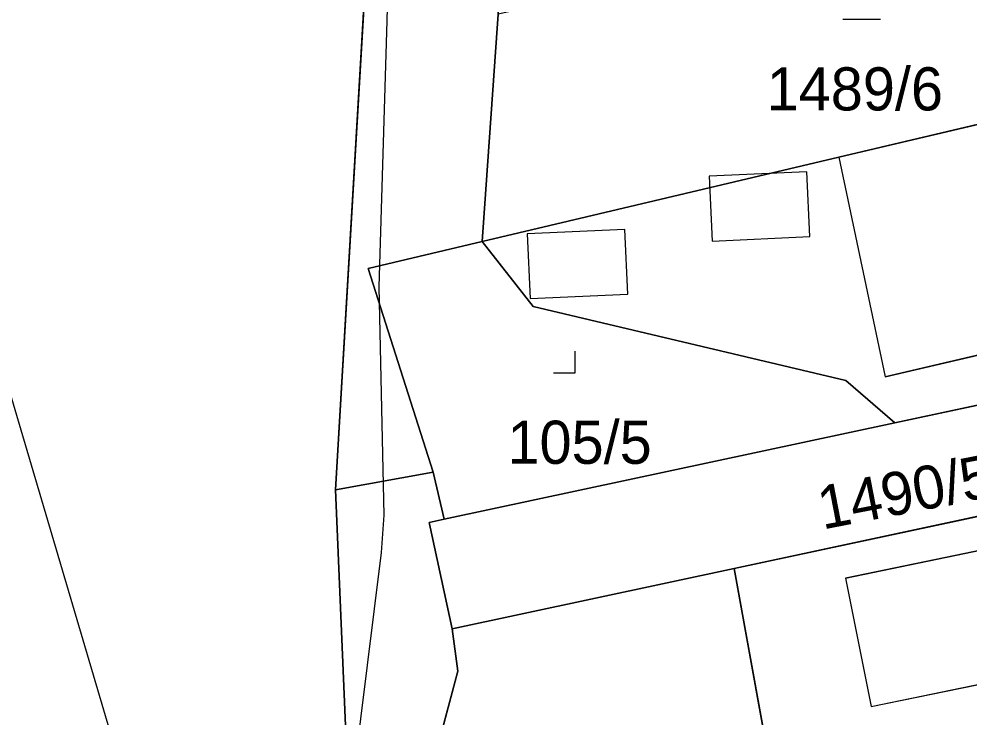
# Model space of a CAD drawing. Extents: x -706130 to -698555, y -971544 to -967260.
# Drawn here: x -704480.08 to -704435.98, y -969729.13 to -969696.71 of the extents above; entities that cross this region are included whole.
import ezdxf

# ---------------------------------------------------------------- set-up
doc = ezdxf.new("R2010")
doc.units = 0
for name, color, linetype in [('_Doplněk budov pro zastavěnost', 7, 'Continuous'), ('BPEJ I-II trida ochrany S', 7, 'Continuous'), ('Docházková izochrona - BUS S', 7, 'Continuous'), ('Docházková izochrona - VLAK N', 7, 'Continuous'), ('Hranice intravilán', 7, 'Continuous'), ('KN_Budovy', 7, 'Continuous'), ('KN_Hranice_parcel', 7, 'Continuous'), ('KN_Hranice_parcel_vnitrni_kresba', 7, 'Continuous'), ('KN_Parcelni cisla', 7, 'Continuous'), ('KN_Polygon parcely', 7, 'Continuous'), ('KN_POZEMKY_13_ZASTAVENA PLOCHA', 7, 'Continuous'), ('KN_POZEMKY_14_OSTATNI PLOCHA', 7, 'Continuous'), ('KN_POZEMKY_2_ORNA PUDA', 7, 'Continuous'), ('KN_POZEMKY_5_ZAHRADA', 7, 'Continuous'), ('KN_VYUZITI_13_zastavena plocha_zboreniste', 7, 'Continuous'), ('KN_VYUZITI_17_ostatni plocha_ostatni komunikace', 7, 'Continuous'), ('KN_VYUZITI_26_ostatni plocha_jina plocha', 7, 'Continuous'), ('KN_Značky kultur', 7, 'Continuous'), ('OP ELE VN_VVN_trafostanice', 7, 'Continuous'), ('Plochy smíšené nezastavěného území všeobecné S', 7, 'Continuous'), ('Plochy smíšené obytné venkovské S', 7, 'Continuous'), ('Plochy verejnych prostranstvi - komunikace ostatni S', 7, 'Continuous'), ('Plochy zemědělské všeobecné CELEK S', 7, 'Continuous'), ('Regulační bloky v krajině S', 7, 'Continuous'), ('Regulační bloky zastavěné S', 7, 'Continuous'), ('Spoje_dálkový komunikační kabel S', 7, 'Continuous'), ('Zastavene uzemi N', 7, 'Continuous'), ('Zastavene uzemi plochy N', 7, 'Continuous')]:
    doc.layers.add(name, color=color, linetype=linetype)

msp = doc.modelspace()

# ---------------------------------------------------------------- linework, layer by layer
at = {"layer": '_Doplněk budov pro zastavěnost'}
for p, q in [((-704443.542, -969703.796), (-704448.072, -969704.006)), ((-704448.072, -969704.006), (-704447.932, -969707.006)), ((-704443.402, -969706.796), (-704443.542, -969703.796)), ((-704451.987, -969706.469), (-704456.517, -969706.679)), ((-704456.517, -969706.679), (-704456.377, -969709.679)), ((-704451.847, -969709.469), (-704451.987, -969706.469)), ((-704447.932, -969707.006), (-704443.402, -969706.796)), ((-704456.377, -969709.679), (-704451.847, -969709.469))]:
    msp.add_line(p, q, dxfattribs=at)
at = {"layer": 'BPEJ I-II trida ochrany S'}
for p, q in [((-704442.06, -969703.12), (-704422.49, -969698.49)), ((-704458.6, -969707.03), (-704442.06, -969703.12)), ((-704463.89, -969708.28), (-704458.6, -969707.03)), ((-704460.87, -969717.72), (-704463.89, -969708.28)), ((-704465.4, -969718.54), (-704460.87, -969717.72)), ((-704464.92, -969729.84), (-704465.4, -969718.54))]:
    msp.add_line(p, q, dxfattribs=at)
at = {"layer": 'Docházková izochrona - BUS S'}
msp.add_arc((-704475.99, -969462.395), 400, 57.53029, 230.24409, dxfattribs=at)
at = {"layer": 'Docházková izochrona - VLAK N'}
msp.add_circle((-704165.451, -969778.767), 800, dxfattribs=at)
at = {"layer": 'Hranice intravilán'}
msp.add_lwpolyline([(-704469.4, -969770.95), (-704465.18, -969748.68), (-704464.36, -969744.34), (-704459.73, -969726.96), (-704460, -969725), (-704461.06, -969720.06), (-704460.37, -969719.91), (-704460.87, -969717.72), (-704463.89, -969708.28), (-704458.6, -969707.03), (-704442.06, -969703.12), (-704422.49, -969698.49)], dxfattribs=at)
at = {"layer": 'KN_Budovy'}
for points in [[(-704442.06, -969703.12), (-704439.92, -969713.31), (-704433.22, -969711.74), (-704432.76, -969713.69), (-704430.41, -969713.13), (-704430.86, -969711.19), (-704420.11, -969708.67), (-704422.49, -969698.49)], [(-704441.75, -969722.64), (-704440.56, -969728.6), (-704432.19, -969726.87), (-704430.94, -969732.92), (-704425.96, -969731.89), (-704428.44, -969719.89)]]:
    msp.add_lwpolyline(points, close=True, dxfattribs=at)
at = {"layer": 'KN_Hranice_parcel'}
for p, q in [((-704465.4, -969718.54), (-704462.67, -969671.86)), ((-704458.6, -969707.03), (-704457.86, -969696.48)), ((-704460.37, -969719.91), (-704439.47, -969715.44)), ((-704418, -969716), (-704446.92, -969722.2)), ((-704465.4, -969718.54), (-704460.87, -969717.72)), ((-704460.87, -969717.72), (-704460.37, -969719.91)), ((-704460, -969725), (-704446.92, -969722.2)), ((-704446.92, -969722.2), (-704444.92, -969733.18))]:
    msp.add_line(p, q, dxfattribs=at)
for points in [[(-704422.49, -969698.49), (-704442.06, -969703.12), (-704458.6, -969707.03)], [(-704458.6, -969707.03), (-704463.89, -969708.28), (-704460.87, -969717.72)], [(-704458.6, -969707.03), (-704456.24, -969710.05), (-704441.73, -969713.48), (-704439.47, -969715.44)], [(-704439.47, -969715.44), (-704419.53, -969711.17), (-704420.11, -969708.67)], [(-704475.32, -969778.53), (-704464.92, -969729.84), (-704465.4, -969718.54)], [(-704460.37, -969719.91), (-704461.06, -969720.06), (-704460, -969725)], [(-704464.36, -969744.34), (-704459.73, -969726.96), (-704460, -969725)]]:
    msp.add_lwpolyline(points, dxfattribs=at)
at = {"layer": 'KN_Hranice_parcel_vnitrni_kresba'}
for p, q in [((-704442.06, -969703.12), (-704439.92, -969713.31)), ((-704433.22, -969711.74), (-704439.92, -969713.31)), ((-704441.75, -969722.64), (-704428.44, -969719.89)), ((-704441.75, -969722.64), (-704440.56, -969728.6)), ((-704440.56, -969728.6), (-704432.19, -969726.87))]:
    msp.add_line(p, q, dxfattribs=at)
at = {"layer": 'KN_Polygon parcely'}
for points in [[(-704455.98, -969669.97), (-704462.67, -969671.86), (-704465.4, -969718.54), (-704460.87, -969717.72), (-704463.89, -969708.28), (-704458.6, -969707.03), (-704457.86, -969696.48)], [(-704539.27, -969762.49), (-704525.04, -969800.92), (-704475.32, -969778.53), (-704464.92, -969729.84), (-704465.4, -969718.54), (-704462.67, -969671.86), (-704472.64, -969674.38), (-704476.67, -969675.49), (-704515, -969691.77), (-704542.19, -969729.31), (-704564.58, -969739.51), (-704548.43, -969752.35)], [(-704422.49, -969698.49), (-704429.97, -969690.29), (-704457.86, -969696.48), (-704458.6, -969707.03), (-704442.06, -969703.12)], [(-704442.06, -969703.12), (-704458.6, -969707.03), (-704456.24, -969710.05), (-704441.73, -969713.48), (-704439.47, -969715.44), (-704419.53, -969711.17), (-704420.11, -969708.67), (-704422.49, -969698.49)], [(-704446.92, -969722.2), (-704418, -969716), (-704413.35, -969712.69), (-704406.73, -969707.97), (-704402.41, -969701.25), (-704415.52, -969705.64), (-704417.84, -969707.17), (-704420.11, -969708.67), (-704419.53, -969711.17), (-704439.47, -969715.44), (-704460.37, -969719.91), (-704461.06, -969720.06), (-704460, -969725)], [(-704460.37, -969719.91), (-704439.47, -969715.44), (-704441.73, -969713.48), (-704456.24, -969710.05), (-704458.6, -969707.03), (-704463.89, -969708.28), (-704460.87, -969717.72)], [(-704414.05, -969732.62), (-704414.33, -969731.44), (-704409.61, -969730.32), (-704410.96, -969724.63), (-704415.68, -969725.75), (-704418, -969716), (-704446.92, -969722.2), (-704444.92, -969733.18), (-704437.72, -969731.46), (-704436.1, -969737.9)], [(-704464.67, -969811.07), (-704460.82, -969805.77), (-704462.05, -969802.09), (-704467.15, -969786.86), (-704470.51, -969776.85), (-704469.4, -969770.95), (-704465.18, -969748.68), (-704464.36, -969744.34), (-704459.73, -969726.96), (-704460, -969725), (-704461.06, -969720.06), (-704460.37, -969719.91), (-704460.87, -969717.72), (-704465.4, -969718.54), (-704464.92, -969729.84), (-704475.32, -969778.53), (-704466.11, -969805.11)], [(-704444.92, -969733.18), (-704446.92, -969722.2), (-704460, -969725), (-704459.73, -969726.96), (-704464.36, -969744.34), (-704449.97, -969741.06), (-704447.48, -969740.5), (-704448.71, -969734.08)]]:
    msp.add_lwpolyline(points, close=True, dxfattribs=at)
at = {"layer": 'KN_POZEMKY_13_ZASTAVENA PLOCHA'}
for p, q in [((-704442.06, -969703.12), (-704422.49, -969698.49)), ((-704458.6, -969707.03), (-704442.06, -969703.12)), ((-704463.89, -969708.28), (-704458.6, -969707.03)), ((-704458.6, -969707.03), (-704456.24, -969710.05)), ((-704456.24, -969710.05), (-704458.6, -969707.03)), ((-704460.87, -969717.72), (-704463.89, -969708.28)), ((-704456.24, -969710.05), (-704441.73, -969713.48)), ((-704441.73, -969713.48), (-704456.24, -969710.05)), ((-704419.53, -969711.17), (-704439.47, -969715.44)), ((-704441.73, -969713.48), (-704439.47, -969715.44)), ((-704439.47, -969715.44), (-704441.73, -969713.48)), ((-704439.47, -969715.44), (-704460.37, -969719.91)), ((-704446.92, -969722.2), (-704418, -969716)), ((-704460.37, -969719.91), (-704460.87, -969717.72)), ((-704444.92, -969733.18), (-704446.92, -969722.2))]:
    msp.add_line(p, q, dxfattribs=at)
at = {"layer": 'KN_POZEMKY_14_OSTATNI PLOCHA'}
for p, q in [((-704439.47, -969715.44), (-704419.53, -969711.17)), ((-704460.37, -969719.91), (-704439.47, -969715.44)), ((-704418, -969716), (-704446.92, -969722.2)), ((-704465.4, -969718.54), (-704460.87, -969717.72)), ((-704460.87, -969717.72), (-704460.37, -969719.91)), ((-704464.92, -969729.84), (-704465.4, -969718.54)), ((-704460.37, -969719.91), (-704461.06, -969720.06)), ((-704461.06, -969720.06), (-704460.37, -969719.91)), ((-704461.06, -969720.06), (-704460, -969725)), ((-704460, -969725), (-704461.06, -969720.06)), ((-704460, -969725), (-704446.92, -969722.2)), ((-704446.92, -969722.2), (-704460, -969725)), ((-704446.92, -969722.2), (-704444.92, -969733.18)), ((-704460, -969725), (-704459.73, -969726.96)), ((-704459.73, -969726.96), (-704460, -969725)), ((-704459.73, -969726.96), (-704464.36, -969744.34)), ((-704464.36, -969744.34), (-704459.73, -969726.96))]:
    msp.add_line(p, q, dxfattribs=at)
at = {"layer": 'KN_POZEMKY_2_ORNA PUDA'}
for p, q in [((-704462.67, -969671.86), (-704465.4, -969718.54)), ((-704465.4, -969718.54), (-704464.92, -969729.84))]:
    msp.add_line(p, q, dxfattribs=at)
at = {"layer": 'KN_POZEMKY_5_ZAHRADA'}
for p, q in [((-704465.4, -969718.54), (-704462.67, -969671.86)), ((-704458.6, -969707.03), (-704457.86, -969696.48)), ((-704457.86, -969696.48), (-704458.6, -969707.03)), ((-704422.49, -969698.49), (-704442.06, -969703.12)), ((-704442.06, -969703.12), (-704458.6, -969707.03)), ((-704458.6, -969707.03), (-704463.89, -969708.28)), ((-704463.89, -969708.28), (-704460.87, -969717.72)), ((-704460.87, -969717.72), (-704465.4, -969718.54))]:
    msp.add_line(p, q, dxfattribs=at)
at = {"layer": 'KN_VYUZITI_13_zastavena plocha_zboreniste'}
for p, q in [((-704463.89, -969708.28), (-704458.6, -969707.03)), ((-704458.6, -969707.03), (-704456.24, -969710.05)), ((-704460.87, -969717.72), (-704463.89, -969708.28)), ((-704456.24, -969710.05), (-704441.73, -969713.48)), ((-704441.73, -969713.48), (-704439.47, -969715.44)), ((-704439.47, -969715.44), (-704460.37, -969719.91)), ((-704460.37, -969719.91), (-704460.87, -969717.72))]:
    msp.add_line(p, q, dxfattribs=at)
at = {"layer": 'KN_VYUZITI_17_ostatni plocha_ostatni komunikace'}
for p, q in [((-704439.47, -969715.44), (-704419.53, -969711.17)), ((-704460.37, -969719.91), (-704439.47, -969715.44)), ((-704418, -969716), (-704446.92, -969722.2)), ((-704465.4, -969718.54), (-704460.87, -969717.72)), ((-704460.87, -969717.72), (-704460.37, -969719.91)), ((-704464.92, -969729.84), (-704465.4, -969718.54)), ((-704460.37, -969719.91), (-704461.06, -969720.06)), ((-704461.06, -969720.06), (-704460.37, -969719.91)), ((-704461.06, -969720.06), (-704460, -969725)), ((-704460, -969725), (-704461.06, -969720.06)), ((-704446.92, -969722.2), (-704460, -969725)), ((-704460, -969725), (-704459.73, -969726.96)), ((-704459.73, -969726.96), (-704464.36, -969744.34))]:
    msp.add_line(p, q, dxfattribs=at)
at = {"layer": 'KN_VYUZITI_26_ostatni plocha_jina plocha'}
for p, q in [((-704460, -969725), (-704446.92, -969722.2)), ((-704446.92, -969722.2), (-704444.92, -969733.18)), ((-704459.73, -969726.96), (-704460, -969725)), ((-704464.36, -969744.34), (-704459.73, -969726.96))]:
    msp.add_line(p, q, dxfattribs=at)
at = {"layer": 'KN_Značky kultur'}
for p, q in [((-704441.873, -969696.71), (-704440.123, -969696.71)), ((-704454.29, -969713.12), (-704454.29, -969712.12)), ((-704455.291, -969713.12), (-704454.29, -969713.12))]:
    msp.add_line(p, q, dxfattribs=at)
at = {"layer": 'OP ELE VN_VVN_trafostanice'}
msp.add_lwpolyline([(-704445.476, -969848.976), (-704465.11, -969766.202), (-704465.181, -969765.922), (-704465.25, -969765.677), (-704490.42, -969680.467), (-704490.473, -969680.293), (-704506.333, -969629.98)], dxfattribs=at)
at = {"layer": 'Plochy smíšené nezastavěného území všeobecné S'}
for p, q in [((-704462.67, -969671.86), (-704465.4, -969718.54)), ((-704458.6, -969707.03), (-704457.86, -969696.48)), ((-704463.89, -969708.28), (-704458.6, -969707.03)), ((-704460.87, -969717.72), (-704463.89, -969708.28)), ((-704465.4, -969718.54), (-704460.87, -969717.72))]:
    msp.add_line(p, q, dxfattribs=at)
at = {"layer": 'Plochy smíšené obytné venkovské S'}
for p, q in [((-704457.86, -969696.48), (-704458.6, -969707.03)), ((-704460.37, -969719.91), (-704439.47, -969715.44)), ((-704418, -969716), (-704446.92, -969722.2)), ((-704460.87, -969717.72), (-704460.37, -969719.91)), ((-704446.92, -969722.2), (-704460, -969725)), ((-704460, -969725), (-704459.73, -969726.96)), ((-704459.73, -969726.96), (-704464.36, -969744.34))]:
    msp.add_line(p, q, dxfattribs=at)
for points in [[(-704458.6, -969707.03), (-704463.89, -969708.28), (-704460.87, -969717.72)], [(-704439.47, -969715.44), (-704419.53, -969711.17), (-704420.11, -969708.67)]]:
    msp.add_lwpolyline(points, dxfattribs=at)
at = {"layer": 'Plochy verejnych prostranstvi - komunikace ostatni S'}
for p, q in [((-704439.47, -969715.44), (-704460.37, -969719.91)), ((-704446.92, -969722.2), (-704418, -969716)), ((-704460.37, -969719.91), (-704460.87, -969717.72)), ((-704460, -969725), (-704446.92, -969722.2))]:
    msp.add_line(p, q, dxfattribs=at)
for points in [[(-704417.84, -969707.17), (-704420.11, -969708.67), (-704419.53, -969711.17), (-704439.47, -969715.44)], [(-704460.87, -969717.72), (-704465.4, -969718.54), (-704464.92, -969729.84), (-704475.32, -969778.53), (-704466.11, -969805.11), (-704464.67, -969811.07), (-704460.82, -969805.77)], [(-704464.36, -969744.34), (-704459.73, -969726.96), (-704460, -969725)]]:
    msp.add_lwpolyline(points, dxfattribs=at)
at = {"layer": 'Plochy zemědělské všeobecné CELEK S'}
for p, q in [((-704465.4, -969718.54), (-704462.67, -969671.86)), ((-704464.92, -969729.84), (-704465.4, -969718.54))]:
    msp.add_line(p, q, dxfattribs=at)
at = {"layer": 'Regulační bloky v krajině S'}
for p, q in [((-704462.67, -969671.86), (-704465.4, -969718.54)), ((-704465.4, -969718.54), (-704462.67, -969671.86)), ((-704458.6, -969707.03), (-704457.86, -969696.48)), ((-704463.89, -969708.28), (-704458.6, -969707.03)), ((-704460.87, -969717.72), (-704463.89, -969708.28)), ((-704465.4, -969718.54), (-704460.87, -969717.72)), ((-704464.92, -969729.84), (-704465.4, -969718.54))]:
    msp.add_line(p, q, dxfattribs=at)
at = {"layer": 'Regulační bloky zastavěné S'}
for p, q in [((-704457.86, -969696.48), (-704458.6, -969707.03)), ((-704460.37, -969719.91), (-704439.47, -969715.44)), ((-704439.47, -969715.44), (-704460.37, -969719.91)), ((-704418, -969716), (-704446.92, -969722.2)), ((-704446.92, -969722.2), (-704418, -969716)), ((-704460.87, -969717.72), (-704460.37, -969719.91)), ((-704460.37, -969719.91), (-704460.87, -969717.72)), ((-704446.92, -969722.2), (-704460, -969725)), ((-704460, -969725), (-704446.92, -969722.2)), ((-704460, -969725), (-704459.73, -969726.96)), ((-704459.73, -969726.96), (-704464.36, -969744.34))]:
    msp.add_line(p, q, dxfattribs=at)
for points in [[(-704458.6, -969707.03), (-704463.89, -969708.28), (-704460.87, -969717.72)], [(-704417.84, -969707.17), (-704420.11, -969708.67), (-704419.53, -969711.17), (-704439.47, -969715.44)], [(-704439.47, -969715.44), (-704419.53, -969711.17), (-704420.11, -969708.67)], [(-704460.87, -969717.72), (-704465.4, -969718.54), (-704464.92, -969729.84), (-704475.32, -969778.53), (-704466.11, -969805.11)], [(-704464.36, -969744.34), (-704459.73, -969726.96), (-704460, -969725)]]:
    msp.add_lwpolyline(points, dxfattribs=at)
at = {"layer": 'Spoje_dálkový komunikační kabel S'}
msp.add_lwpolyline([(-704456.55, -969551.74), (-704457.85, -969552.54), (-704460.21, -969554.27), (-704464.58, -969561.12), (-704466.2, -969566.15), (-704466.02, -969569.41), (-704464.84, -969574.74), (-704464.29, -969579.87), (-704463.82, -969588.79), (-704463.41, -969599.93), (-704464.26, -969606.75), (-704466.19, -969622.63), (-704466.32, -969627.79), (-704465.25, -969637.98), (-704463.58, -969651.94), (-704462.87, -969667.33), (-704462.67, -969682.67), (-704463.02, -969696.8), (-704463.39, -969709.13), (-704463.17, -969719.72), (-704463.29, -969721.46), (-704464.9, -969734.4), (-704466.71, -969746.61), (-704468.63, -969760.5)], dxfattribs=at)
at = {"layer": 'Zastavene uzemi N'}
msp.add_lwpolyline([(-704567.97, -969560.68), (-704519.55, -969547.98), (-704513.08, -969581.78), (-704508.73, -969580.63), (-704472.79, -969572), (-704470.51, -969571.64), (-704461.21, -969598.72), (-704459.65, -969598.65), (-704459.72, -969602.99), (-704451.43, -969629.15), (-704448.63, -969638.01), (-704455.98, -969647.347), (-704455.98, -969669.97), (-704457.86, -969696.48), (-704458.6, -969707.03), (-704463.89, -969708.28), (-704460.87, -969717.72), (-704465.4, -969718.54), (-704464.92, -969729.84), (-704475.32, -969778.53)], dxfattribs=at)
at = {"layer": 'Zastavene uzemi plochy N'}
msp.add_lwpolyline([(-704567.97, -969560.68), (-704519.55, -969547.98), (-704513.08, -969581.78), (-704508.73, -969580.63), (-704472.79, -969572), (-704470.51, -969571.64), (-704461.21, -969598.72), (-704459.65, -969598.65), (-704459.72, -969602.99), (-704451.43, -969629.15), (-704448.63, -969638.01), (-704455.98, -969647.347), (-704455.98, -969669.97), (-704457.86, -969696.48), (-704458.6, -969707.03), (-704463.89, -969708.28), (-704460.87, -969717.72), (-704465.4, -969718.54), (-704464.92, -969729.84), (-704475.32, -969778.53)], dxfattribs=at)

# ---------------------------------------------------------------- texts
at = {"layer": 'KN_Parcelni cisla'}
for s, p in [('1489/6', (-704445.41, -969700.95)), ('105/5', (-704457.43, -969717.34))]:
    msp.add_text(s, height=2, dxfattribs=at).set_placement(p)
msp.add_text('1490/5', height=2, rotation=11, dxfattribs=at).set_placement((-704442.817, -969720.394))

doc.saveas('drawing.dxf')
